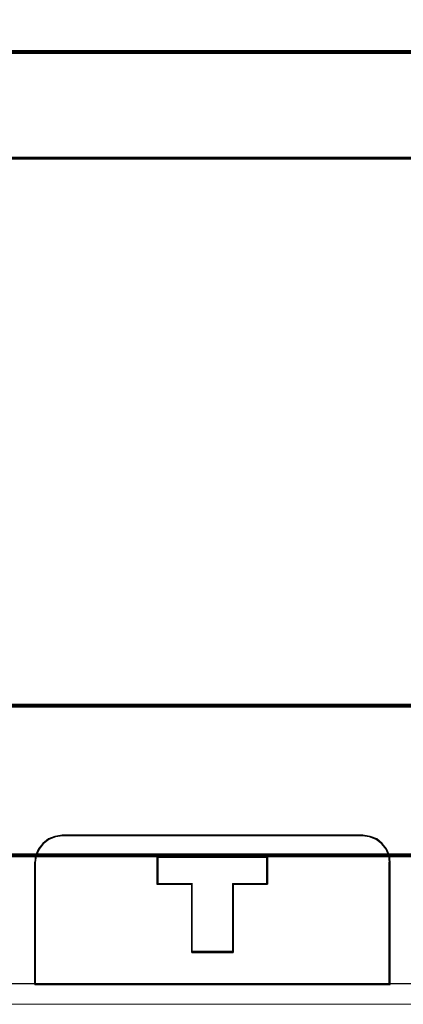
# Model space of a CAD drawing. Header units: millimetres. Extents: x -1290 to 1795, y -4192 to -1311.
# Tile 675 of 1056: x 1442.09 to 1444.91, y -2660.71 to -2653.48. Entities that reach past the tile are written whole.
import ezdxf

# ---------------------------------------------------------------- set-up
doc = ezdxf.new("R2010")
doc.units = ezdxf.units.MM
doc.layers.add('30', color=7, linetype='Continuous')
doc.layers.add('45', color=7, linetype='Continuous')
doc.layers.add('Aparatura', color=7, linetype='Continuous', lineweight=13)

# ---------------------------------------------------------------- blocks, each defined once
blk = doc.blocks.new('*U358')
at = {"layer": '45', "color": 7}
for points in [[(186.148976, -553.392059), (121.122419, -553.392059), (120.799457, -552.206567), (117.625529, -552.206567), (117.625529, -566.377335), (118.37168, -566.377335), (118.37168, -565.748749), (118.37168, -565.076051), (118.37168, -561.933118), (120.72707, -561.696019), (123.082459, -561.530602), (125.443416, -561.447893), (127.809942, -561.447893), (130.170899, -561.530602), (132.526288, -561.696019), (134.881677, -561.933118), (134.881677, -565.076051), (134.881677, -565.748749), (134.881677, -566.377335), (135.627829, -566.377335), (188.649141, -566.377335), (188.649141, -552.206567), (186.471937, -552.206567), (186.148976, -553.392059)], [(139.612395, -596.704538), (152.656635, -596.704538), (152.656635, -592.216831), (152.628715, -591.967514), (152.522619, -591.718197), (152.366267, -591.524283), (152.159659, -591.358072), (151.919546, -591.263886), (151.657098, -591.225103), (140.617517, -591.225103), (140.355068, -591.263886), (140.114956, -591.358072), (139.908348, -591.524283), (139.751995, -591.718197), (139.645899, -591.967514), (139.612395, -592.216831), (139.612395, -596.704538)], [(139.633879, -596.682994), (152.635151, -596.682994), (152.635151, -592.229106), (152.607323, -591.981668), (152.501577, -591.73423), (152.34574, -591.541778), (152.139812, -591.376819), (151.90049, -591.283342), (151.638907, -591.244852), (140.635689, -591.244852), (140.374106, -591.283342), (140.134784, -591.376819), (139.928857, -591.541778), (139.773019, -591.73423), (139.667273, -591.981668), (139.633879, -592.229106), (139.633879, -596.682994)], [(146.8989, -593.013101), (146.8989, -595.523192), (145.373967, -595.523192), (145.373967, -593.013101), (144.107878, -593.013101), (144.107878, -592.016856), (148.159362, -592.016856), (148.159362, -593.013101), (146.8989, -593.013101)], [(145.373967, -593.013101), (145.373967, -595.523192), (146.8989, -595.523192), (146.8989, -593.013101), (148.159362, -593.013101), (148.159362, -592.016856), (144.107878, -592.016856), (144.107878, -593.013101), (145.373967, -593.013101)], [(145.382023, -593.021117), (145.382023, -595.501648), (146.890784, -595.501648), (146.890784, -593.021117), (148.137878, -593.021117), (148.137878, -592.036605), (144.129362, -592.036605), (144.129362, -593.021117), (145.382023, -593.021117)]]:
    blk.add_lwpolyline(points, close=True, dxfattribs=at)
at = {"layer": '45', "color": 140}
for points in [[(186.148976, -553.392059), (121.122419, -553.392059), (120.799457, -552.206567), (117.625529, -552.206567), (117.625529, -566.377335), (118.37168, -566.377335), (118.37168, -565.748749), (118.37168, -565.076051), (118.37168, -561.933118), (120.72707, -561.696019), (123.082459, -561.530602), (125.443416, -561.447893), (127.809942, -561.447893), (130.170899, -561.530602), (132.526288, -561.696019), (134.881677, -561.933118), (134.881677, -565.076051), (134.881677, -565.748749), (134.881677, -566.377335), (135.627829, -566.377335), (188.649141, -566.377335), (188.649141, -552.206567), (186.471937, -552.206567), (186.148976, -553.392059)], [(186.130732, -553.408354), (121.141875, -553.408354), (120.819101, -552.226316), (117.647013, -552.226316), (117.647013, -566.355791), (118.392732, -566.355791), (118.392732, -565.729036), (118.392732, -565.058298), (118.392732, -561.924524), (120.746755, -561.688116), (123.100779, -561.523181), (125.460367, -561.440713), (127.825521, -561.440713), (130.185109, -561.523181), (132.539133, -561.688116), (134.893157, -561.924524), (134.893157, -565.058298), (134.893157, -565.729036), (134.893157, -566.355791), (135.638876, -566.355791), (188.629448, -566.355791), (188.629448, -552.226316), (186.453506, -552.226316), (186.130732, -553.408354)]]:
    blk.add_lwpolyline(points, close=True, dxfattribs=at)
at = {"layer": '45', "color": 139}
for points in [[(189.646347, -566.334247), (134.871639, -566.334247)], [(140.65794, -591.225103), (140.384936, -591.265263), (140.135167, -591.362794), (139.92025, -591.534908), (139.75761, -591.735707), (139.647247, -591.993878), (139.612395, -592.252048)], [(140.613182, -591.225103), (151.659429, -591.225103)], [(152.656635, -592.252048), (152.62758, -591.993878), (152.517171, -591.735707), (152.354462, -591.534908), (152.139454, -591.362794), (151.88958, -591.265263), (151.616462, -591.225103)], [(139.612395, -596.704538), (139.612395, -592.20896)], [(144.107878, -592.016856), (148.159362, -592.016856)], [(144.107878, -592.016856), (144.107878, -593.043802)], [(148.116395, -592.016856), (148.116395, -593.043802)], [(152.611877, -596.704538), (152.611877, -592.20896)], [(144.107878, -593.000713), (145.405857, -593.000713)], [(145.361099, -593.000713), (145.361099, -595.523192)], [(146.868545, -593.000713), (148.159362, -593.000713)], [(146.868545, -593.000713), (146.868545, -595.523192)], [(145.361099, -595.480104), (146.913303, -595.480104)], [(117.625529, -596.66145), (189.646347, -596.66145)]]:
    blk.add_lwpolyline(points, dxfattribs=at)
at = {"layer": '45', "color": 59}
for points in [[(139.612395, -596.704538), (152.656635, -596.704538), (152.656635, -592.216831), (152.628715, -591.967514), (152.522619, -591.718197), (152.366267, -591.524283), (152.159659, -591.358072), (151.919546, -591.263886), (151.657098, -591.225103), (140.617517, -591.225103), (140.355068, -591.263886), (140.114956, -591.358072), (139.908348, -591.524283), (139.751995, -591.718197), (139.645899, -591.967514), (139.612395, -592.216831), (139.612395, -596.704538)], [(146.8989, -593.013101), (146.8989, -595.523192), (145.373967, -595.523192), (145.373967, -593.013101), (144.107878, -593.013101), (144.107878, -592.016856), (148.159362, -592.016856), (148.159362, -593.013101), (146.8989, -593.013101)], [(145.373967, -593.013101), (145.373967, -595.523192), (146.8989, -595.523192), (146.8989, -593.013101), (148.159362, -593.013101), (148.159362, -592.016856), (144.107878, -592.016856), (144.107878, -593.013101), (145.373967, -593.013101)], [(145.382023, -593.021117), (145.382023, -595.501648), (146.890784, -595.501648), (146.890784, -593.021117), (148.137878, -593.021117), (148.137878, -592.036605), (144.129362, -592.036605), (144.129362, -593.021117), (145.382023, -593.021117)]]:
    blk.add_lwpolyline(points, close=True, dxfattribs=at)
blk = doc.blocks.new('*U370')
at = {"layer": '30', "color": 7}
for points in [[(548.842747, -706.821084), (117.158256, -706.821084), (117.158256, -709.385785), (117.158256, -710.863276), (117.158256, -712.424399), (548.842747, -712.424399), (548.842747, -710.863276), (548.842747, -709.385785), (548.842747, -706.821084)], [(117.158256, -712.336426), (548.842747, -712.336426), (117.158256, -712.336426)], [(548.842747, -712.336426), (117.158256, -712.336426), (117.158256, -713.851227), (117.158256, -734.920729), (117.158256, -736.435529), (548.842747, -736.435529), (548.842747, -734.920729), (548.842747, -713.851227), (548.842747, -712.336426)], [(117.158256, -736.347557), (548.842747, -736.347557), (117.158256, -736.347557)], [(548.842747, -736.347557), (117.158256, -736.347557), (117.158256, -737.825299), (117.158256, -739.386687), (117.158256, -741.923942), (548.842747, -741.923942), (548.842747, -739.386687), (548.842747, -737.825299), (548.842747, -736.347557)], [(548.79978, -736.390645), (117.201224, -736.390645), (117.201224, -737.84555), (117.201224, -739.382809), (117.201224, -741.880853), (548.79978, -741.880853), (548.79978, -739.382809), (548.79978, -737.84555), (548.79978, -736.390645)], [(117.158256, -741.835969), (548.842747, -741.835969), (117.158256, -741.835969)]]:
    blk.add_lwpolyline(points, close=True, dxfattribs=at)
at = {"layer": '30', "color": 59}
blk.add_lwpolyline([(548.79978, -706.862377), (117.201224, -706.862377), (117.201224, -709.388456), (117.201224, -710.843697), (117.201224, -712.38131), (548.79978, -712.38131), (548.79978, -710.843697), (548.79978, -709.388456), (548.79978, -706.862377)], close=True, dxfattribs=at)

msp = doc.modelspace()

# ---------------------------------------------------------------- linework, layer by layer
at = {"layer": 'Aparatura', "color": 7, "lineweight": 13}
msp.add_lwpolyline([(1437.7952, -2651.697), (1524.1608, -2651.697), (1524.1608, -2660.7133), (1437.7952, -2660.7133), (1437.7952, -2651.697)], close=True, dxfattribs=at)
msp.add_lwpolyline([(1437.7952, -2660.7129), (1524.1608, -2660.7129)], dxfattribs=at)

# ---------------------------------------------------------------- block references
at = {"layer": 'Aparatura', "color": 7, "lineweight": 13, "xscale": 0.2, "yscale": 0.2, "zscale": 0.2}
for name, p in [('*U358', (1414.278, -2541.227)), ('*U370', (1414.278, -2511.2423))]:
    msp.add_blockref(name, p, dxfattribs=at)

doc.saveas('drawing.dxf')
